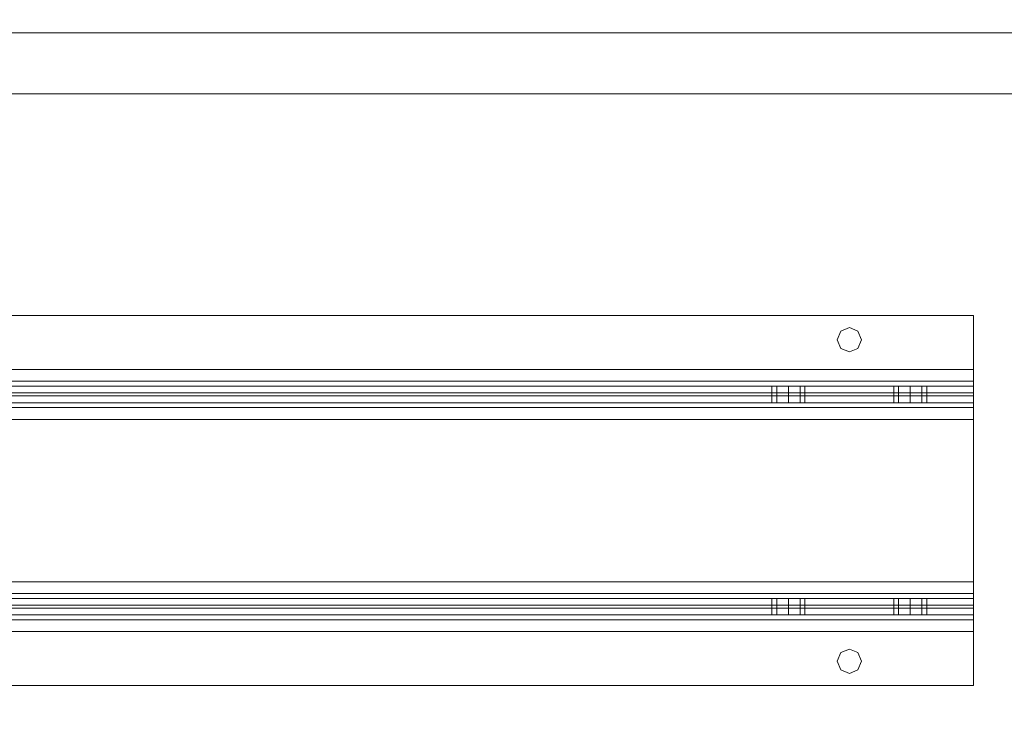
# Model space of a CAD drawing. Header units: inches. Extents: x -412 to -304, y -62 to 18.
# Tile 800 of 809: x -320.87 to -312.91, y 7.32 to 12.89. Entities that reach past the tile are written whole.
import ezdxf

# ---------------------------------------------------------------- set-up
doc = ezdxf.new("R2010")
doc.units = ezdxf.units.IN
doc.header["$LTSCALE"] = 32
doc.header["$MEASUREMENT"] = 0
for name, color, linetype, lineweight in [('Drawing', 7, 'Continuous', 18), ('Metal-Black', 7, 'Continuous', 18), ('Metal_1', 7, 'Continuous', 18), ('None', 7, 'Continuous', 18), ('SolidLine', 7, 'Continuous', 15), ('TFL_1', 7, 'Continuous', 13), ('Wood_TBDDrawerbox', 7, 'Continuous', 18)]:
    doc.layers.add(name, color=color, linetype=linetype, lineweight=lineweight)

# ---------------------------------------------------------------- blocks, each defined once
blk = doc.blocks.new('Group-1')
at = {"layer": 'Metal_1', "invisible_edges": 13}
for points in [[(12.0197, -12.252, 68.2953), (12.2559, -25.5591, 68.2953), (119.6969, -25.5591, 68.2953), (12.0197, -12.252, 68.2953)], [(119.6969, -25.5591, 68.2953), (119.9331, -12.252, 68.2953), (12.0197, -12.252, 68.2953), (119.6969, -25.5591, 68.2953)], [(12.0197, -12.252, 68.0591), (12.2559, -25.5591, 68.0591), (119.6969, -25.5591, 68.0591), (12.0197, -12.252, 68.0591)], [(119.6969, -25.5591, 68.0591), (119.9331, -12.252, 68.0591), (12.0197, -12.252, 68.0591), (119.6969, -25.5591, 68.0591)]]:
    blk.add_3dface(points, dxfattribs=at)
blk = doc.blocks.new('Group-2')
at = {"layer": 'None'}
blk.add_blockref('Group-1', (0, 0), dxfattribs=at)
blk = doc.blocks.new('Group-3')
at = {"layer": 'None'}
blk.add_blockref('Group-2', (0, 0), dxfattribs=at)
blk = doc.blocks.new('SL Overhead (3D)')
at = {"layer": 'None'}
blk.add_blockref('Group-3', (0, 0), dxfattribs=at)
at = {"layer": 'Drawing', "color": 0, "flags": 1}
for tag in ['Tag', 'Catalog', 'Option1', 'Option2', 'Option3', 'Option4', 'Option5', 'Option6', 'Option7', 'Option8', 'Option9', 'Option10', 'Option11', 'Option12', 'Custom', 'FinishGroup', 'Discount', 'Item2', 'Item3', 'Item6', 'Item8', 'Item9', 'Item10', 'Item12', 'Item13', 'Item16', 'Item18', 'Item19', 'Item20', 'Item21', 'Item22', 'Item23', 'Item24', 'Item25', 'Item1', 'Item4', 'Item5', 'Item7', 'Item11', 'Item14', 'Item15', 'Item17']:
    blk.add_attdef(tag, (-52.521, 19.4184), '', height=0.00709, dxfattribs=at)
blk = doc.blocks.new('Group-6')
at = {"layer": 'TFL_1'}
for points in [[(12.7579, -29.9724, 22.874), (119.1752, -29.9724, 22.874), (119.1752, -12.0197, 22.874), (12.7579, -12.0197, 22.874)], [(12.7579, -12.7874, 7.9921), (119.1752, -12.7874, 7.9921), (119.1752, -29.9724, 7.9921), (12.7579, -29.9724, 7.9921)], [(12.7579, -13.5157, 8.7402), (12.7579, -29.9724, 8.7402), (119.1752, -29.9724, 8.7402), (119.1752, -13.5157, 8.7402)], [(12.7579, -13.5354, 22.126), (119.1752, -13.5354, 22.126), (119.1752, -29.9724, 22.126), (12.7579, -29.9724, 22.126)]]:
    blk.add_3dface(points, dxfattribs=at)
blk = doc.blocks.new('CatalystBeam-96 (3D)')
at = {"layer": 'Metal-Black'}
for points, invisible_edges in [([(0, 1.4961, 28.1337), (44.874, 1.4961, 28.1337), (44.874, 1.4961, 27.9992), (0, 1.4961, 27.9992)], 8), ([(0, 1.4961, 27.9992), (44.874, 1.4961, 27.9992), (29.248, 1.3976, 27.9992)], 10), ([(44.874, 1.4469, 28.1337), (44.874, 1.4961, 28.1337), (0, 1.4961, 28.1337), (0, 1.4469, 28.1337)], 12), ([(43.8701, 1.3976, 28.1337), (0, 1.4469, 28.1337), (29.248, 1.3976, 28.1337)], 11), ([(43.8701, 1.3976, 28.1337), (44.874, 1.4469, 28.1337), (0, 1.4469, 28.1337)], 11), ([(44.874, 1.4961, 27.9992), (29.3176, 1.3688, 27.9992), (29.248, 1.3976, 27.9992)], 9), ([(43.8701, 1.3976, 27.9992), (29.3465, 1.2992, 27.9992), (29.3176, 1.3688, 27.9992), (44.874, 1.4961, 27.9992)], 13), ([(44.874, 1.4961, 27.9992), (43.9397, 1.3688, 27.9992), (43.8701, 1.3976, 27.9992)], 9), ([(43.8701, 1.3976, 28.1337), (43.9397, 1.3688, 28.1337), (44.874, 1.4469, 28.1337)], 10), ([(43.9685, 1.2992, 27.9992), (43.9397, 1.3688, 27.9992), (44.874, 1.4961, 27.9992), (44.874, 1.1302, 27.9992)], 10), ([(44.874, 1.0597, 28.1337), (44.874, 1.4469, 28.1337), (43.9685, 1.2992, 28.1337), (43.9397, 1.2296, 28.1337)], 10), ([(44.874, 1.4469, 28.1337), (43.9397, 1.3688, 28.1337), (43.9685, 1.2992, 28.1337)], 9), ([(44.874, 1.4961, 27.9992), (44.874, 1.4961, 28.1337), (44.874, 1.4469, 28.1337)], 8), ([(44.874, 1.4469, 28.1337), (44.874, 1.0597, 28.1337), (44.874, 1.1302, 27.9992), (44.874, 1.4961, 27.9992)], 10), ([(43.8701, 1.3976, 27.9992), (43.8005, 1.3688, 27.9992), (29.248, 1.2008, 27.9992), (29.3176, 1.2296, 27.9992)], 10), ([(29.248, 1.3976, 28.1337), (43.8005, 1.3688, 28.1337), (43.8701, 1.3976, 28.1337)], 9), ([(43.8701, 1.2008, 28.1337), (29.248, 1.3976, 28.1337), (29.3176, 1.3688, 28.1337), (44.874, 1.0597, 28.1337)], 13), ([(29.248, 1.3976, 28.1337), (43.8701, 1.2008, 28.1337), (43.8005, 1.2296, 28.1337)], 9), ([(43.8005, 1.2296, 28.1337), (43.7717, 1.2992, 28.1337), (29.248, 1.3976, 28.1337)], 10), ([(43.7717, 1.2992, 28.1337), (43.8005, 1.3688, 28.1337), (29.248, 1.3976, 28.1337)], 10), ([(43.8005, 1.3688, 27.9992), (43.7717, 1.2992, 27.9992), (29.248, 1.2008, 27.9992)], 10), ([(29.3176, 1.2296, 27.9992), (29.3465, 1.2992, 27.9992), (43.8701, 1.3976, 27.9992)], 10), ([(44.874, 1.0597, 28.1337), (29.3176, 1.3688, 28.1337), (29.3465, 1.2992, 28.1337)], 9), ([(29.248, 1.2008, 27.9992), (43.7717, 1.2992, 27.9992), (43.8005, 1.2296, 27.9992)], 9), ([(29.3465, 1.2992, 28.1337), (29.3176, 1.2296, 28.1337), (44.874, 1.0597, 28.1337)], 10), ([(43.9397, 1.2296, 27.9992), (43.9685, 1.2992, 27.9992), (44.874, 1.1302, 27.9992)], 10), ([(29.248, 1.2008, 27.9992), (43.8701, 1.2008, 27.9992), (44.874, 1.1302, 27.9992), (0, 1.1302, 27.9992)], 15), ([(0, 1.0597, 28.1337), (44.874, 1.0597, 28.1337), (29.248, 1.2008, 28.1337)], 10), ([(43.8005, 1.2296, 27.9992), (43.8701, 1.2008, 27.9992), (29.248, 1.2008, 27.9992)], 10), ([(29.3176, 1.2296, 28.1337), (29.248, 1.2008, 28.1337), (44.874, 1.0597, 28.1337)], 10), ([(44.874, 1.1302, 27.9992), (43.8701, 1.2008, 27.9992), (43.9397, 1.2296, 27.9992)], 9), ([(44.874, 1.0597, 28.1337), (43.9397, 1.2296, 28.1337), (43.8701, 1.2008, 28.1337)], 9), ([(0, 1.1302, 27.9992), (44.874, 1.1302, 27.9992), (44.874, 1.0597, 27.9992), (0, 1.0597, 27.9992)], 9), ([(44.874, 1.0597, 28.1337), (44.874, 1.0597, 27.9992), (44.874, 1.1302, 27.9992)], 9), ([(0, 1.0597, 28.1337), (-44.874, 1.0597, 28.1337), (-44.874, 0.8695, 28.0549), (44.874, 0.8695, 28.0549)], 8), ([(0, 1.0597, 27.9992), (44.874, 1.0597, 27.9992), (44.874, 0.9646, 27.9598), (-44.874, 0.9646, 27.9598)], 8), ([(44.874, 0.8695, 28.0549), (44.874, 1.0597, 28.1337), (0, 1.0597, 28.1337)], 8), ([(44.874, 1.0597, 28.1337), (44.874, 0.8695, 28.0549), (44.874, 0.9646, 27.9598), (44.874, 1.0597, 27.9992)], 10), ([(0, 0.9252, 27.8647), (-44.874, 0.9252, 27.8647), (-44.874, 0.9646, 27.9598), (44.874, 0.9646, 27.9598)], 8), ([(44.874, 0.9646, 27.9598), (44.874, 0.9252, 27.8647), (0, 0.9252, 27.8647)], 8), ([(44.874, 0.9252, 27.8647), (44.874, 0.9646, 27.9598), (44.874, 0.8695, 28.0549), (44.874, 0.7907, 27.8647)], 10), ([(0, 0.9252, 27.2777), (44.874, 0.9252, 27.2777), (44.874, 0.8464, 27.0875), (-44.874, 0.8464, 27.0875)], 8), ([(44.3622, 0.9252, 27.4269), (44.874, 0.9252, 27.3523), (0, 0.9252, 27.3523), (43.378, 0.9252, 27.4269)], 15), ([(0, 0.9252, 27.3523), (43.2839, 0.9252, 27.6539), (43.245, 0.9252, 27.5599)], 9), ([(43.245, 0.9252, 27.5599), (43.2839, 0.9252, 27.4658), (0, 0.9252, 27.3523)], 10), ([(43.2839, 0.9252, 27.4658), (43.378, 0.9252, 27.4269), (0, 0.9252, 27.3523)], 10), ([(0, 0.9252, 27.3523), (0, 0.9252, 27.8647), (44.874, 0.9252, 27.8647), (43.378, 0.9252, 27.6929)], 13), ([(43.378, 0.9252, 27.6929), (43.2839, 0.9252, 27.6539), (0, 0.9252, 27.3523)], 10), ([(44.874, 0.9252, 27.3523), (44.874, 0.9252, 27.2777), (0, 0.9252, 27.2777), (0, 0.9252, 27.3523)], 12), ([(43.378, 0.9252, 27.4269), (44.2682, 0.9252, 27.4658), (44.3622, 0.9252, 27.4269)], 9), ([(43.378, 0.9252, 27.4269), (44.2682, 0.9252, 27.6539), (44.2292, 0.9252, 27.5599)], 9), ([(43.472, 0.9252, 27.6539), (43.378, 0.9252, 27.6929), (44.874, 0.9252, 27.8647)], 10), ([(43.378, 0.9252, 27.4269), (44.3622, 0.9252, 27.6929), (44.2682, 0.9252, 27.6539)], 9), ([(44.2292, 0.9252, 27.5599), (44.2682, 0.9252, 27.4658), (43.378, 0.9252, 27.4269)], 10), ([(44.3622, 0.9252, 27.6929), (43.378, 0.9252, 27.4269), (43.472, 0.9252, 27.4658)], 9), ([(44.3622, 0.9252, 27.6929), (43.472, 0.9252, 27.4658), (43.5109, 0.9252, 27.5599)], 9), ([(44.3622, 0.9252, 27.6929), (43.5109, 0.9252, 27.5599), (43.472, 0.9252, 27.6539), (44.874, 0.9252, 27.8647)], 13), ([(44.874, 0.9252, 27.8647), (44.4562, 0.9252, 27.6539), (44.3622, 0.9252, 27.6929)], 9), ([(44.874, 0.9252, 27.3523), (44.3622, 0.9252, 27.4269), (44.4562, 0.9252, 27.4658)], 9), ([(44.874, 0.9252, 27.8647), (44.874, 0.9252, 27.3523), (44.4952, 0.9252, 27.5599), (44.4562, 0.9252, 27.6539)], 10), ([(44.4562, 0.9252, 27.4658), (44.4952, 0.9252, 27.5599), (44.874, 0.9252, 27.3523)], 10), ([(44.874, 0.9252, 27.8647), (44.874, 0.7907, 27.8647), (44.874, 0.7907, 27.7788)], 9), ([(44.874, 0.7907, 27.2777), (44.874, 0.9252, 27.2777), (44.874, 0.9252, 27.3523)], 9), ([(44.874, 0.7907, 27.7788), (44.874, 0.7907, 27.2777), (44.874, 0.9252, 27.3523), (44.874, 0.9252, 27.8647)], 10), ([(44.874, 0.7907, 27.2777), (44.874, 0.7513, 27.1826), (44.874, 0.8464, 27.0875), (44.874, 0.9252, 27.2777)], 10), ([(0.748, 0.7907, 27.8647), (44.874, 0.7907, 27.8647), (44.874, 0.8695, 28.0549), (-44.874, 0.8695, 28.0549)], 8), ([(44.874, 0.6562, 27.0087), (44.874, 0.8464, 27.0875), (44.874, 0.7513, 27.1826), (44.874, 0.6562, 27.1432)], 10), ([(0, 0.7907, 27.2777), (-44.874, 0.7907, 27.2777), (-44.874, 0.7513, 27.1826), (44.874, 0.7513, 27.1826)], 8), ([(44.874, 0.7513, 27.1826), (44.874, 0.7907, 27.2777), (0, 0.7907, 27.2777)], 8), ([(0.748, 0.7907, 27.7302), (0, 0.7907, 27.7302), (0, 0.7907, 27.2777), (44.874, 0.7907, 27.2777)], 10), ([(0.748, 0.7907, 27.7788), (43.2839, 0.7907, 27.4658), (43.245, 0.7907, 27.5599)], 9), ([(43.245, 0.7907, 27.5599), (43.2839, 0.7907, 27.6539), (0.748, 0.7907, 27.7788)], 10), ([(43.2839, 0.7907, 27.6539), (43.378, 0.7907, 27.6929), (0.748, 0.7907, 27.7788)], 10), ([(43.378, 0.7907, 27.6929), (44.874, 0.7907, 27.7788), (0.748, 0.7907, 27.7788)], 11), ([(0.748, 0.7907, 27.7788), (0.748, 0.7907, 27.7302), (44.874, 0.7907, 27.2777), (43.378, 0.7907, 27.4269)], 14), ([(43.378, 0.7907, 27.4269), (43.2839, 0.7907, 27.4658), (0.748, 0.7907, 27.7788)], 10), ([(0.748, 0.7907, 27.7788), (44.874, 0.7907, 27.7788), (44.874, 0.7907, 27.8647), (0.748, 0.7907, 27.8647)], 1), ([(43.378, 0.7907, 27.6929), (44.2682, 0.7907, 27.6539), (44.3622, 0.7907, 27.6929)], 9), ([(44.2682, 0.7907, 27.6539), (43.378, 0.7907, 27.6929), (43.472, 0.7907, 27.6539)], 9), ([(44.3622, 0.7907, 27.6929), (44.874, 0.7907, 27.7788), (43.378, 0.7907, 27.6929)], 11), ([(43.472, 0.7907, 27.4658), (43.378, 0.7907, 27.4269), (44.874, 0.7907, 27.2777)], 10), ([(43.472, 0.7907, 27.6539), (43.5109, 0.7907, 27.5599), (44.2292, 0.7907, 27.5599), (44.2682, 0.7907, 27.6539)], 10), ([(43.472, 0.7907, 27.4658), (44.874, 0.7907, 27.2777), (44.3622, 0.7907, 27.4269)], 11), ([(44.3622, 0.7907, 27.4269), (44.2682, 0.7907, 27.4658), (43.472, 0.7907, 27.4658)], 10), ([(44.2682, 0.7907, 27.4658), (44.2292, 0.7907, 27.5599), (43.5109, 0.7907, 27.5599), (43.472, 0.7907, 27.4658)], 10), ([(44.3622, 0.7907, 27.6929), (44.4562, 0.7907, 27.6539), (44.874, 0.7907, 27.7788)], 10), ([(44.4562, 0.7907, 27.4658), (44.3622, 0.7907, 27.4269), (44.874, 0.7907, 27.2777)], 10), ([(44.874, 0.7907, 27.2777), (44.874, 0.7907, 27.7788), (44.4952, 0.7907, 27.5599), (44.4562, 0.7907, 27.4658)], 10), ([(44.4562, 0.7907, 27.6539), (44.4952, 0.7907, 27.5599), (44.874, 0.7907, 27.7788)], 10), ([(44.874, 0.6562, 27.1432), (44.874, -0.6562, 27.1432), (44.874, -0.6562, 27.0087), (44.874, 0.6562, 27.0087)], 10), ([(44.874, -0.6562, 27.1432), (44.874, -0.7513, 27.1826), (44.874, -0.8464, 27.0875), (44.874, -0.6562, 27.0087)], 10), ([(0, -0.7907, 27.2777), (44.874, -0.7907, 27.2777), (44.874, -0.7513, 27.1826), (-44.874, -0.7513, 27.1826)], 8), ([(-44.874, -0.8695, 28.0549), (44.874, -0.8695, 28.0549), (0.748, -0.7907, 27.8647), (-0.748, -0.7907, 27.8647)], 10), ([(44.874, -0.7907, 27.3523), (0, -0.7907, 27.3523), (0, -0.7907, 27.7302), (0.748, -0.7907, 27.7302)], 11), ([(44.874, -0.7907, 27.3523), (44.874, -0.7907, 27.2777), (0, -0.7907, 27.2777), (0, -0.7907, 27.3523)], 12), ([(44.874, -0.8695, 28.0549), (44.874, -0.7907, 27.8647), (0.748, -0.7907, 27.8647)], 8), ([(0.748, -0.7907, 27.7302), (43.2839, -0.7907, 27.6539), (43.245, -0.7907, 27.5599)], 9), ([(43.245, -0.7907, 27.5599), (43.2839, -0.7907, 27.4658), (0.748, -0.7907, 27.7302)], 10), ([(43.2839, -0.7907, 27.4658), (43.378, -0.7907, 27.4269), (0.748, -0.7907, 27.7302)], 10), ([(43.378, -0.7907, 27.4269), (44.874, -0.7907, 27.3523), (0.748, -0.7907, 27.7302)], 11), ([(0.748, -0.7907, 27.7302), (0.748, -0.7907, 27.8647), (44.874, -0.7907, 27.8647), (43.378, -0.7907, 27.6929)], 12), ([(43.378, -0.7907, 27.6929), (43.2839, -0.7907, 27.6539), (0.748, -0.7907, 27.7302)], 10), ([(43.378, -0.7907, 27.6929), (44.874, -0.7907, 27.8647), (44.3622, -0.7907, 27.6929)], 11), ([(44.3622, -0.7907, 27.6929), (44.2682, -0.7907, 27.6539), (43.378, -0.7907, 27.6929)], 10), ([(43.378, -0.7907, 27.4269), (43.472, -0.7907, 27.4658), (44.874, -0.7907, 27.3523)], 10), ([(43.472, -0.7907, 27.6539), (43.378, -0.7907, 27.6929), (44.2682, -0.7907, 27.6539)], 10), ([(43.472, -0.7907, 27.4658), (44.2682, -0.7907, 27.4658), (44.3622, -0.7907, 27.4269)], 9), ([(44.2292, -0.7907, 27.5599), (44.2682, -0.7907, 27.4658), (43.472, -0.7907, 27.4658), (43.5109, -0.7907, 27.5599)], 10), ([(44.3622, -0.7907, 27.4269), (44.874, -0.7907, 27.3523), (43.472, -0.7907, 27.4658)], 11), ([(43.5109, -0.7907, 27.5599), (43.472, -0.7907, 27.6539), (44.2682, -0.7907, 27.6539), (44.2292, -0.7907, 27.5599)], 10), ([(44.874, -0.7907, 27.3523), (44.3622, -0.7907, 27.4269), (44.4562, -0.7907, 27.4658)], 9), ([(44.4562, -0.7907, 27.6539), (44.3622, -0.7907, 27.6929), (44.874, -0.7907, 27.8647)], 10), ([(44.874, -0.7907, 27.8647), (44.874, -0.7907, 27.3523), (44.4952, -0.7907, 27.5599), (44.4562, -0.7907, 27.6539)], 10), ([(44.4562, -0.7907, 27.4658), (44.4952, -0.7907, 27.5599), (44.874, -0.7907, 27.3523)], 10), ([(44.874, -0.9252, 27.2777), (44.874, -0.8464, 27.0875), (44.874, -0.7513, 27.1826), (44.874, -0.7907, 27.2777)], 10), ([(44.874, -0.7907, 27.3523), (44.874, -0.7907, 27.8647), (44.874, -0.9252, 27.8647), (44.874, -0.9252, 27.3523)], 10), ([(44.874, -0.7907, 27.8647), (44.874, -0.8695, 28.0549), (44.874, -0.9646, 27.9598), (44.874, -0.9252, 27.8647)], 10), ([(44.874, -0.9252, 27.3523), (44.874, -0.9252, 27.2777), (44.874, -0.7907, 27.2777), (44.874, -0.7907, 27.3523)], 10), ([(0, -0.9252, 27.2777), (-44.874, -0.9252, 27.2777), (-44.874, -0.8464, 27.0875), (44.874, -0.8464, 27.0875)], 8), ([(0, -1.0597, 28.1337), (44.874, -1.0597, 28.1337), (44.874, -0.8695, 28.0549), (-44.874, -0.8695, 28.0549)], 8), ([(44.874, -0.8464, 27.0875), (44.874, -0.9252, 27.2777), (0, -0.9252, 27.2777)], 8), ([(44.874, -1.0597, 27.9992), (44.874, -0.9646, 27.9598), (44.874, -0.8695, 28.0549), (44.874, -1.0597, 28.1337)], 10), ([(0, -0.9252, 27.8647), (44.874, -0.9252, 27.8647), (44.874, -0.9646, 27.9598), (-44.874, -0.9646, 27.9598)], 8), ([(44.3622, -0.9252, 27.6929), (44.874, -0.9252, 27.8647), (0, -0.9252, 27.8647), (43.378, -0.9252, 27.6929)], 13), ([(0, -0.9252, 27.8647), (43.2839, -0.9252, 27.4658), (43.245, -0.9252, 27.5599)], 9), ([(43.245, -0.9252, 27.5599), (43.2839, -0.9252, 27.6539), (0, -0.9252, 27.8647)], 10), ([(43.2839, -0.9252, 27.6539), (43.378, -0.9252, 27.6929), (0, -0.9252, 27.8647)], 10), ([(0, -0.9252, 27.8647), (0, -0.9252, 27.3523), (44.874, -0.9252, 27.3523), (43.378, -0.9252, 27.4269)], 15), ([(43.378, -0.9252, 27.4269), (43.2839, -0.9252, 27.4658), (0, -0.9252, 27.8647)], 10), ([(44.874, -0.9252, 27.3523), (0, -0.9252, 27.3523), (0, -0.9252, 27.2777), (44.874, -0.9252, 27.2777)], 3), ([(43.378, -0.9252, 27.6929), (44.2682, -0.9252, 27.6539), (44.3622, -0.9252, 27.6929)], 9), ([(43.378, -0.9252, 27.6929), (44.2292, -0.9252, 27.5599), (44.2682, -0.9252, 27.6539)], 9), ([(43.378, -0.9252, 27.6929), (44.3622, -0.9252, 27.4269), (44.2682, -0.9252, 27.4658)], 9), ([(44.2682, -0.9252, 27.4658), (44.2292, -0.9252, 27.5599), (43.378, -0.9252, 27.6929)], 10), ([(44.3622, -0.9252, 27.4269), (43.472, -0.9252, 27.4658), (43.378, -0.9252, 27.4269), (44.874, -0.9252, 27.3523)], 13), ([(44.3622, -0.9252, 27.4269), (43.378, -0.9252, 27.6929), (43.472, -0.9252, 27.6539)], 9), ([(44.3622, -0.9252, 27.4269), (43.472, -0.9252, 27.6539), (43.5109, -0.9252, 27.5599)], 9), ([(43.5109, -0.9252, 27.5599), (43.472, -0.9252, 27.4658), (44.3622, -0.9252, 27.4269)], 10), ([(44.874, -0.9252, 27.3523), (44.4562, -0.9252, 27.4658), (44.3622, -0.9252, 27.4269)], 9), ([(44.3622, -0.9252, 27.6929), (44.4562, -0.9252, 27.6539), (44.874, -0.9252, 27.8647)], 10), ([(44.874, -0.9252, 27.3523), (44.4952, -0.9252, 27.5599), (44.4562, -0.9252, 27.4658)], 9), ([(44.4562, -0.9252, 27.6539), (44.4952, -0.9252, 27.5599), (44.874, -0.9252, 27.3523), (44.874, -0.9252, 27.8647)], 10), ([(0, -1.0597, 27.9992), (-44.874, -1.0597, 27.9992), (-44.874, -0.9646, 27.9598), (44.874, -0.9646, 27.9598)], 8), ([(44.874, -0.9646, 27.9598), (44.874, -1.0597, 27.9992), (0, -1.0597, 27.9992)], 8), ([(0, -1.0597, 27.9992), (44.874, -1.0597, 27.9992), (29.248, -1.2008, 27.9992)], 10), ([(44.874, -1.1302, 28.1337), (44.874, -1.0597, 28.1337), (0, -1.0597, 28.1337), (0, -1.1302, 28.1337)], 12), ([(29.3176, -1.2296, 27.9992), (29.248, -1.2008, 27.9992), (44.874, -1.0597, 27.9992)], 10), ([(44.874, -1.0597, 27.9992), (29.3465, -1.2992, 27.9992), (29.3176, -1.2296, 27.9992)], 9), ([(43.8701, -1.2008, 27.9992), (29.3176, -1.3688, 27.9992), (29.3465, -1.2992, 27.9992), (44.874, -1.0597, 27.9992)], 13), ([(44.874, -1.0597, 27.9992), (43.9397, -1.2296, 27.9992), (43.8701, -1.2008, 27.9992)], 9), ([(44.874, -1.0597, 27.9992), (44.874, -1.4469, 27.9992), (43.9685, -1.2992, 27.9992), (43.9397, -1.2296, 27.9992)], 10), ([(44.874, -1.0597, 27.9992), (44.874, -1.0597, 28.1337), (44.874, -1.1302, 28.1337)], 9), ([(44.874, -1.1302, 28.1337), (44.874, -1.4961, 28.1337), (44.874, -1.4469, 27.9992), (44.874, -1.0597, 27.9992)], 10), ([(0, -1.1302, 28.1337), (29.248, -1.2008, 28.1337), (43.8005, -1.2296, 28.1337), (43.8701, -1.2008, 28.1337)], 11), ([(43.8701, -1.2008, 28.1337), (44.874, -1.1302, 28.1337), (0, -1.1302, 28.1337)], 11), ([(44.874, -1.1302, 28.1337), (43.8701, -1.2008, 28.1337), (43.9397, -1.2296, 28.1337)], 9), ([(44.874, -1.4961, 28.1337), (44.874, -1.1302, 28.1337), (43.9685, -1.2992, 28.1337), (43.9397, -1.3688, 28.1337)], 10), ([(43.9397, -1.2296, 28.1337), (43.9685, -1.2992, 28.1337), (44.874, -1.1302, 28.1337)], 10), ([(29.248, -1.3976, 27.9992), (29.3176, -1.3688, 27.9992), (43.8701, -1.2008, 27.9992), (43.8005, -1.2296, 27.9992)], 10), ([(29.248, -1.2008, 28.1337), (43.8701, -1.3976, 28.1337), (43.8005, -1.3688, 28.1337)], 9), ([(43.8005, -1.3688, 28.1337), (43.7717, -1.2992, 28.1337), (29.248, -1.2008, 28.1337)], 10), ([(43.7717, -1.2992, 28.1337), (43.8005, -1.2296, 28.1337), (29.248, -1.2008, 28.1337)], 10), ([(43.8701, -1.3976, 28.1337), (29.248, -1.2008, 28.1337), (29.3176, -1.2296, 28.1337)], 9), ([(43.8005, -1.2296, 27.9992), (43.7717, -1.2992, 27.9992), (29.248, -1.3976, 27.9992)], 10), ([(29.3176, -1.2296, 28.1337), (29.3465, -1.2992, 28.1337), (43.8701, -1.3976, 28.1337)], 10), ([(29.248, -1.3976, 27.9992), (43.7717, -1.2992, 27.9992), (43.8005, -1.3688, 27.9992)], 9), ([(29.3465, -1.2992, 28.1337), (29.3176, -1.3688, 28.1337), (43.8701, -1.3976, 28.1337)], 10), ([(43.9397, -1.3688, 27.9992), (43.9685, -1.2992, 27.9992), (44.874, -1.4469, 27.9992)], 10), ([(29.248, -1.3976, 27.9992), (43.8701, -1.3976, 27.9992), (44.874, -1.4469, 27.9992), (0, -1.4469, 27.9992)], 15), ([(0, -1.4961, 28.1337), (44.874, -1.4961, 28.1337), (29.248, -1.3976, 28.1337)], 10), ([(43.8005, -1.3688, 27.9992), (43.8701, -1.3976, 27.9992), (29.248, -1.3976, 27.9992)], 10), ([(43.8701, -1.3976, 28.1337), (29.3176, -1.3688, 28.1337), (29.248, -1.3976, 28.1337), (44.874, -1.4961, 28.1337)], 13), ([(44.874, -1.4469, 27.9992), (43.8701, -1.3976, 27.9992), (43.9397, -1.3688, 27.9992)], 9), ([(44.874, -1.4961, 28.1337), (43.9397, -1.3688, 28.1337), (43.8701, -1.3976, 28.1337)], 9), ([(0, -1.4469, 27.9992), (44.874, -1.4469, 27.9992), (44.874, -1.4961, 27.9992), (0, -1.4961, 27.9992)], 9), ([(0, -1.4961, 27.9992), (44.874, -1.4961, 27.9992), (44.874, -1.4961, 28.1337), (0, -1.4961, 28.1337)], 8), ([(44.874, -1.4961, 28.1337), (44.874, -1.4961, 27.9992), (44.874, -1.4469, 27.9992)], 8)]:
    blk.add_3dface(points, dxfattribs=dict(at, invisible_edges=invisible_edges))
for points in [[(43.8005, 1.3688, 27.9992), (43.8005, 1.3688, 28.1337), (43.7717, 1.2992, 28.1337), (43.7717, 1.2992, 27.9992)], [(43.8701, 1.3976, 27.9992), (43.8701, 1.3976, 28.1337), (43.8005, 1.3688, 28.1337), (43.8005, 1.3688, 27.9992)], [(43.9397, 1.3688, 27.9992), (43.9397, 1.3688, 28.1337), (43.8701, 1.3976, 28.1337), (43.8701, 1.3976, 27.9992)], [(43.9685, 1.2992, 27.9992), (43.9685, 1.2992, 28.1337), (43.9397, 1.3688, 28.1337), (43.9397, 1.3688, 27.9992)], [(43.7717, 1.2992, 27.9992), (43.7717, 1.2992, 28.1337), (43.8005, 1.2296, 28.1337), (43.8005, 1.2296, 27.9992)], [(43.9397, 1.2296, 27.9992), (43.9397, 1.2296, 28.1337), (43.9685, 1.2992, 28.1337), (43.9685, 1.2992, 27.9992)], [(43.8005, 1.2296, 27.9992), (43.8005, 1.2296, 28.1337), (43.8701, 1.2008, 28.1337), (43.8701, 1.2008, 27.9992)], [(43.8701, 1.2008, 27.9992), (43.8701, 1.2008, 28.1337), (43.9397, 1.2296, 28.1337), (43.9397, 1.2296, 27.9992)], [(43.245, 0.9252, 27.5599), (43.2839, 0.9252, 27.6539), (43.2839, 0.7907, 27.6539), (43.245, 0.7907, 27.5599)], [(43.2839, 0.9252, 27.4658), (43.245, 0.9252, 27.5599), (43.245, 0.7907, 27.5599), (43.2839, 0.7907, 27.4658)], [(43.2839, 0.9252, 27.6539), (43.378, 0.9252, 27.6929), (43.378, 0.7907, 27.6929), (43.2839, 0.7907, 27.6539)], [(43.378, 0.9252, 27.4269), (43.2839, 0.9252, 27.4658), (43.2839, 0.7907, 27.4658), (43.378, 0.7907, 27.4269)], [(43.378, 0.9252, 27.6929), (43.472, 0.9252, 27.6539), (43.472, 0.7907, 27.6539), (43.378, 0.7907, 27.6929)], [(43.472, 0.9252, 27.4658), (43.378, 0.9252, 27.4269), (43.378, 0.7907, 27.4269), (43.472, 0.7907, 27.4658)], [(43.472, 0.9252, 27.6539), (43.5109, 0.9252, 27.5599), (43.5109, 0.7907, 27.5599), (43.472, 0.7907, 27.6539)], [(43.5109, 0.9252, 27.5599), (43.472, 0.9252, 27.4658), (43.472, 0.7907, 27.4658), (43.5109, 0.7907, 27.5599)], [(44.2292, 0.9252, 27.5599), (44.2682, 0.9252, 27.6539), (44.2682, 0.7907, 27.6539), (44.2292, 0.7907, 27.5599)], [(44.2682, 0.9252, 27.4658), (44.2292, 0.9252, 27.5599), (44.2292, 0.7907, 27.5599), (44.2682, 0.7907, 27.4658)], [(44.2682, 0.9252, 27.6539), (44.3622, 0.9252, 27.6929), (44.3622, 0.7907, 27.6929), (44.2682, 0.7907, 27.6539)], [(44.3622, 0.9252, 27.4269), (44.2682, 0.9252, 27.4658), (44.2682, 0.7907, 27.4658), (44.3622, 0.7907, 27.4269)], [(44.3622, 0.9252, 27.6929), (44.4562, 0.9252, 27.6539), (44.4562, 0.7907, 27.6539), (44.3622, 0.7907, 27.6929)], [(44.4562, 0.9252, 27.4658), (44.3622, 0.9252, 27.4269), (44.3622, 0.7907, 27.4269), (44.4562, 0.7907, 27.4658)], [(44.4562, 0.9252, 27.6539), (44.4952, 0.9252, 27.5599), (44.4952, 0.7907, 27.5599), (44.4562, 0.7907, 27.6539)], [(44.4952, 0.9252, 27.5599), (44.4562, 0.9252, 27.4658), (44.4562, 0.7907, 27.4658), (44.4952, 0.7907, 27.5599)], [(-44.874, 0.8464, 27.0875), (44.874, 0.8464, 27.0875), (44.874, 0.6562, 27.0087), (-44.874, 0.6562, 27.0087)], [(-44.874, 0.6562, 27.1432), (44.874, 0.6562, 27.1432), (44.874, 0.7513, 27.1826), (-44.874, 0.7513, 27.1826)], [(-44.874, 0.6562, 27.0087), (44.874, 0.6562, 27.0087), (44.874, -0.6562, 27.0087), (-44.874, -0.6562, 27.0087)], [(-44.874, -0.6562, 27.1432), (44.874, -0.6562, 27.1432), (44.874, 0.6562, 27.1432), (-44.874, 0.6562, 27.1432)], [(-44.874, -0.6562, 27.0087), (44.874, -0.6562, 27.0087), (44.874, -0.8464, 27.0875), (-44.874, -0.8464, 27.0875)], [(-44.874, -0.7513, 27.1826), (44.874, -0.7513, 27.1826), (44.874, -0.6562, 27.1432), (-44.874, -0.6562, 27.1432)], [(43.245, -0.9252, 27.5599), (43.2839, -0.9252, 27.4658), (43.2839, -0.7907, 27.4658), (43.245, -0.7907, 27.5599)], [(43.2839, -0.9252, 27.6539), (43.245, -0.9252, 27.5599), (43.245, -0.7907, 27.5599), (43.2839, -0.7907, 27.6539)], [(43.2839, -0.9252, 27.4658), (43.378, -0.9252, 27.4269), (43.378, -0.7907, 27.4269), (43.2839, -0.7907, 27.4658)], [(43.378, -0.9252, 27.6929), (43.2839, -0.9252, 27.6539), (43.2839, -0.7907, 27.6539), (43.378, -0.7907, 27.6929)], [(43.378, -0.9252, 27.4269), (43.472, -0.9252, 27.4658), (43.472, -0.7907, 27.4658), (43.378, -0.7907, 27.4269)], [(43.472, -0.9252, 27.6539), (43.378, -0.9252, 27.6929), (43.378, -0.7907, 27.6929), (43.472, -0.7907, 27.6539)], [(43.472, -0.9252, 27.4658), (43.5109, -0.9252, 27.5599), (43.5109, -0.7907, 27.5599), (43.472, -0.7907, 27.4658)], [(43.5109, -0.9252, 27.5599), (43.472, -0.9252, 27.6539), (43.472, -0.7907, 27.6539), (43.5109, -0.7907, 27.5599)], [(44.2292, -0.9252, 27.5599), (44.2682, -0.9252, 27.4658), (44.2682, -0.7907, 27.4658), (44.2292, -0.7907, 27.5599)], [(44.2682, -0.9252, 27.6539), (44.2292, -0.9252, 27.5599), (44.2292, -0.7907, 27.5599), (44.2682, -0.7907, 27.6539)], [(44.2682, -0.9252, 27.4658), (44.3622, -0.9252, 27.4269), (44.3622, -0.7907, 27.4269), (44.2682, -0.7907, 27.4658)], [(44.3622, -0.9252, 27.6929), (44.2682, -0.9252, 27.6539), (44.2682, -0.7907, 27.6539), (44.3622, -0.7907, 27.6929)], [(44.3622, -0.9252, 27.4269), (44.4562, -0.9252, 27.4658), (44.4562, -0.7907, 27.4658), (44.3622, -0.7907, 27.4269)], [(44.4562, -0.9252, 27.6539), (44.3622, -0.9252, 27.6929), (44.3622, -0.7907, 27.6929), (44.4562, -0.7907, 27.6539)], [(44.4562, -0.9252, 27.4658), (44.4952, -0.9252, 27.5599), (44.4952, -0.7907, 27.5599), (44.4562, -0.7907, 27.4658)], [(44.4952, -0.9252, 27.5599), (44.4562, -0.9252, 27.6539), (44.4562, -0.7907, 27.6539), (44.4952, -0.7907, 27.5599)], [(43.8005, -1.2296, 27.9992), (43.8005, -1.2296, 28.1337), (43.7717, -1.2992, 28.1337), (43.7717, -1.2992, 27.9992)], [(43.8701, -1.2008, 27.9992), (43.8701, -1.2008, 28.1337), (43.8005, -1.2296, 28.1337), (43.8005, -1.2296, 27.9992)], [(43.9397, -1.2296, 27.9992), (43.9397, -1.2296, 28.1337), (43.8701, -1.2008, 28.1337), (43.8701, -1.2008, 27.9992)], [(43.9685, -1.2992, 27.9992), (43.9685, -1.2992, 28.1337), (43.9397, -1.2296, 28.1337), (43.9397, -1.2296, 27.9992)], [(43.7717, -1.2992, 27.9992), (43.7717, -1.2992, 28.1337), (43.8005, -1.3688, 28.1337), (43.8005, -1.3688, 27.9992)], [(43.9397, -1.3688, 27.9992), (43.9397, -1.3688, 28.1337), (43.9685, -1.2992, 28.1337), (43.9685, -1.2992, 27.9992)], [(43.8005, -1.3688, 27.9992), (43.8005, -1.3688, 28.1337), (43.8701, -1.3976, 28.1337), (43.8701, -1.3976, 27.9992)], [(43.8701, -1.3976, 27.9992), (43.8701, -1.3976, 28.1337), (43.9397, -1.3688, 28.1337), (43.9397, -1.3688, 27.9992)]]:
    blk.add_3dface(points, dxfattribs=at)
blk = doc.blocks.new('Group-14')
at = {"layer": 'Wood_TBDDrawerbox'}
for points, invisible_edges in [([(85.5531, -17.2165, 10.2953), (85.2972, -17.2165, 10.2953), (85.2972, -17.2165, 10.5315), (118.6043, -17.2165, 10.5315)], 8), ([(118.3484, -17.2165, 10.2953), (85.5531, -17.2165, 10.2953), (118.6043, -17.2165, 10.5315)], 11), ([(118.3484, -17.2165, 10.2953), (118.3484, -17.2165, 10.0394), (85.5531, -17.2165, 10.0394), (85.5531, -17.2165, 10.2953)], 8)]:
    blk.add_3dface(points, dxfattribs=dict(at, invisible_edges=invisible_edges))
for points in [[(85.2972, -28.9882, 10.5315), (118.6043, -28.9882, 10.5315), (118.6043, -17.2165, 10.5315), (85.2972, -17.2165, 10.5315)], [(85.5531, -17.2165, 18.8976), (118.3484, -17.2165, 18.8976), (118.3484, -17.7087, 18.8976), (85.5531, -17.7087, 18.8976)], [(85.5531, -17.2165, 10.5709), (118.3484, -17.2165, 10.5709), (118.3484, -17.7087, 10.5709), (85.5531, -17.7087, 10.5709)], [(85.5531, -17.2165, 10.5709), (85.5531, -17.2165, 18.8976), (118.3484, -17.2165, 18.8976), (118.3484, -17.2165, 10.5709)], [(85.5531, -17.2165, 10.0394), (118.3484, -17.2165, 10.0394), (118.3484, -28.7323, 10.0394), (85.5531, -28.7323, 10.0394)], [(118.3484, -17.7087, 10.5709), (118.3484, -17.7087, 18.8976), (85.5531, -17.7087, 18.8976), (85.5531, -17.7087, 10.5709)]]:
    blk.add_3dface(points, dxfattribs=at)
blk = doc.blocks.new('Group-15')
at = {"layer": 'None'}
for name in ['Group-6', 'Group-14']:
    blk.add_blockref(name, (0, 0), dxfattribs=at)
at = {"layer": 'SolidLine', "color": 7}
blk.add_blockref('CatalystBeam-96 (3D)', (65.9665, -20.9961, -20.1419), dxfattribs=at)
blk = doc.blocks.new('SL Hanging Credenza (3D)')
at = {"layer": 'None'}
blk.add_blockref('Group-15', (0, 0), dxfattribs=at)
at = {"layer": 'Drawing', "color": 0, "flags": 1}
for tag in ['Tag', 'Catalog', 'Option1', 'Option2', 'Option3', 'Option4', 'Option5', 'Option6', 'Option7', 'Option8', 'Option9', 'Option10', 'Option11', 'Option12', 'Custom', 'FinishGroup', 'Discount', 'Item2', 'Item3', 'Item6', 'Item8', 'Item9', 'Item10', 'Item12', 'Item13', 'Item16', 'Item18', 'Item19', 'Item20', 'Item21', 'Item22', 'Item23', 'Item24', 'Item25', 'Item1', 'Item4', 'Item5', 'Item7', 'Item11', 'Item14', 'Item15', 'Item17']:
    blk.add_attdef(tag, (-52.5308, 13.8239), '', height=0.00709, dxfattribs=at)

msp = doc.modelspace()

# ---------------------------------------------------------------- block references
at = {"layer": 'Drawing'}
for name in ['SL Hanging Credenza (3D)', 'SL Overhead (3D)']:
    msp.add_blockref(name, (-424, 30), dxfattribs=at)

doc.saveas('drawing.dxf')
